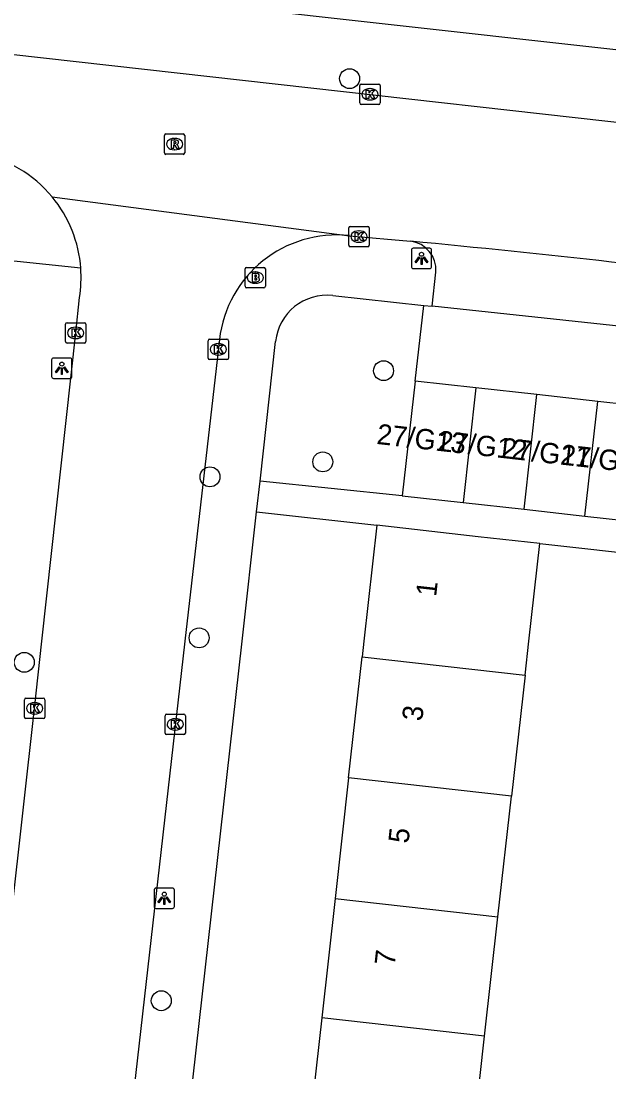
# Model space of a CAD drawing. Extents: x 162026 to 163499, y 387297 to 388169.
# Drawn here: x 162681.4 to 162710.3, y 387728.8 to 387780.4 of the extents above; entities that cross this region are included whole.
import ezdxf

# ---------------------------------------------------------------- set-up
doc = ezdxf.new("R2010")
doc.units = 0
for name, color, linetype in [('IMGEO_Boom', 7, 'Continuous'), ('IMGEO_Brandkraan', 7, 'Continuous'), ('IMGEO_Kolk', 7, 'Continuous'), ('IMGEO_Lichtpunt', 7, 'Continuous'), ('IMGEO_Pand', 7, 'Continuous'), ('IMGEO_Pand_nummerreeks', 7, 'Continuous'), ('IMGEO_Rijbaan_lokaal_open', 7, 'Continuous'), ('IMGEO_Rioolput', 7, 'Continuous'), ('IMGEO_Voetpad_open', 7, 'Continuous')]:
    doc.layers.add(name, color=color, linetype=linetype)

msp = doc.modelspace()

# ---------------------------------------------------------------- linework, layer by layer
at = {"layer": 'IMGEO_Boom'}
for centre in [(162697.559, 387777.615), (162699.228, 387763.276), (162696.242, 387758.798), (162690.703, 387758.064), (162690.17, 387750.158), (162681.583, 387748.956), (162688.312, 387732.342)]:
    msp.add_circle(centre, 0.489, dxfattribs=at)
at = {"layer": 'IMGEO_Brandkraan'}
for p, q in [((162692.426, 387767.42), (162692.426, 387768.272)), ((162692.501, 387768.346), (162693.353, 387768.346)), ((162692.914, 387768.126), (162692.939, 387768.126)), ((162693.427, 387768.272), (162693.427, 387767.42)), ((162692.937, 387767.566), (162692.912, 387767.566)), ((162693.353, 387767.346), (162692.501, 387767.346))]:
    msp.add_line(p, q, dxfattribs=at)
for points in [[(162692.426, 387767.42), (162692.426, 387768.272)], [(162692.501, 387768.346), (162693.353, 387768.346)], [(162692.774, 387768.046), (162692.774, 387767.646), (162692.987, 387767.646)], [(162693.005, 387768.046), (162692.774, 387768.046)], [(162692.953, 387767.965), (162692.899, 387767.965), (162692.899, 387767.889)], [(162693.427, 387768.272), (162693.427, 387767.42)], [(162692.899, 387767.889), (162692.952, 387767.889)], [(162692.961, 387767.813), (162692.899, 387767.813), (162692.899, 387767.732)], [(162692.899, 387767.732), (162692.961, 387767.732)], [(162693.353, 387767.346), (162692.501, 387767.346)]]:
    msp.add_lwpolyline(points, dxfattribs=at)
for centre, radius, start, end in [((162692.503, 387768.27), 0.0765, 91.552, 178.448), ((162692.503, 387768.27), 0.0765, 91.552, 178.448), ((162692.954, 387767.927), 0.0379, 267.8285, 90.9355), ((162693.009, 387767.901), 0.145, 59.4692, 91.5367), ((162693.034, 387767.948), 0.0922, 285.5137, 58.1501), ((162693.351, 387768.27), 0.0765, 1.552, 88.448), ((162693.351, 387768.27), 0.0765, 1.552, 88.448), ((162692.503, 387767.422), 0.0765, 181.552, 268.448), ((162692.503, 387767.422), 0.0765, 181.552, 268.448), ((162692.962, 387767.772), 0.0404, 269.8759, 90.5077), ((162692.993, 387767.897), 0.251, 268.6676, 293.5347), ((162693.039, 387767.756), 0.105, 301.3115, 78.989), ((162693.351, 387767.422), 0.0765, 271.552, 358.448), ((162693.351, 387767.422), 0.0765, 271.552, 358.448)]:
    msp.add_arc(centre, radius, start, end, dxfattribs=at)
for centre, major_axis, ratio, start_param, end_param in [((162692.913, 387767.846), (-0.387, 0.002), 0.722429, 4.712389, 7.853982), ((162692.938, 387767.846), (-0.39, 0.002), 0.717154, 1.570796, 4.712389)]:
    msp.add_ellipse(centre, major_axis=major_axis, ratio=ratio, start_param=start_param, end_param=end_param, dxfattribs=at)
at = {"layer": 'IMGEO_Kolk'}
for p, q in [((162698.06, 387776.42), (162698.06, 387777.272)), ((162698.135, 387777.346), (162698.987, 387777.346)), ((162699.061, 387777.272), (162699.061, 387776.42)), ((162698.548, 387777.126), (162698.573, 387777.126)), ((162698.987, 387776.346), (162698.135, 387776.346)), ((162698.571, 387776.566), (162698.546, 387776.566)), ((162697.52, 387769.436), (162697.52, 387770.288)), ((162697.595, 387770.362), (162698.447, 387770.362)), ((162698.008, 387770.142), (162698.033, 387770.142)), ((162698.521, 387770.288), (162698.521, 387769.436)), ((162698.031, 387769.582), (162698.006, 387769.582)), ((162698.447, 387769.362), (162697.595, 387769.362)), ((162683.61, 387764.706), (162683.61, 387765.558)), ((162683.685, 387765.632), (162684.537, 387765.632)), ((162684.098, 387765.412), (162684.123, 387765.412)), ((162684.611, 387765.558), (162684.611, 387764.706)), ((162684.121, 387764.852), (162684.096, 387764.852)), ((162684.537, 387764.632), (162683.685, 387764.632)), ((162690.612, 387763.897), (162690.612, 387764.749)), ((162690.687, 387764.823), (162691.539, 387764.823)), ((162691.1, 387764.603), (162691.125, 387764.603)), ((162691.613, 387764.749), (162691.613, 387763.897)), ((162691.539, 387763.823), (162690.687, 387763.823)), ((162691.123, 387764.043), (162691.098, 387764.043)), ((162681.591, 387746.27), (162681.591, 387747.122)), ((162681.666, 387747.196), (162682.518, 387747.196)), ((162682.079, 387746.976), (162682.104, 387746.976)), ((162682.592, 387747.122), (162682.592, 387746.27)), ((162682.102, 387746.416), (162682.077, 387746.416)), ((162688.496, 387745.484), (162688.496, 387746.336)), ((162688.571, 387746.41), (162689.423, 387746.41)), ((162689.497, 387746.336), (162689.497, 387745.484)), ((162682.518, 387746.196), (162681.666, 387746.196)), ((162688.984, 387746.19), (162689.009, 387746.19)), ((162689.423, 387745.41), (162688.571, 387745.41)), ((162689.007, 387745.63), (162688.982, 387745.63))]:
    msp.add_line(p, q, dxfattribs=at)
for points in [[(162698.06, 387776.42), (162698.06, 387777.272)], [(162698.135, 387777.346), (162698.987, 387777.346)], [(162699.061, 387777.272), (162699.061, 387776.42)], [(162698.381, 387777.046), (162698.504, 387777.046), (162698.504, 387776.895), (162698.634, 387777.046), (162698.798, 387777.046), (162698.652, 387776.895), (162698.805, 387776.646), (162698.653, 387776.646), (162698.568, 387776.81), (162698.504, 387776.743), (162698.504, 387776.646), (162698.381, 387776.646), (162698.381, 387777.046)], [(162698.987, 387776.346), (162698.135, 387776.346)], [(162697.52, 387769.436), (162697.52, 387770.288)], [(162697.595, 387770.362), (162698.447, 387770.362)], [(162697.841, 387770.062), (162697.964, 387770.062), (162697.964, 387769.911), (162698.094, 387770.062), (162698.258, 387770.062), (162698.112, 387769.911), (162698.265, 387769.662), (162698.113, 387769.662), (162698.028, 387769.826), (162697.964, 387769.759), (162697.964, 387769.662), (162697.841, 387769.662), (162697.841, 387770.062)], [(162698.521, 387770.288), (162698.521, 387769.436)], [(162698.447, 387769.362), (162697.595, 387769.362)], [(162683.61, 387764.706), (162683.61, 387765.558)], [(162683.685, 387765.632), (162684.537, 387765.632)], [(162684.611, 387765.558), (162684.611, 387764.706)], [(162683.931, 387765.332), (162684.054, 387765.332), (162684.054, 387765.181), (162684.184, 387765.332), (162684.348, 387765.332), (162684.202, 387765.181), (162684.355, 387764.932), (162684.203, 387764.932), (162684.118, 387765.096), (162684.054, 387765.029), (162684.054, 387764.932), (162683.931, 387764.932), (162683.931, 387765.332)], [(162684.537, 387764.632), (162683.685, 387764.632)], [(162690.612, 387763.897), (162690.612, 387764.749)], [(162690.687, 387764.823), (162691.539, 387764.823)], [(162690.933, 387764.523), (162691.056, 387764.523), (162691.056, 387764.372), (162691.186, 387764.523), (162691.35, 387764.523), (162691.204, 387764.372), (162691.357, 387764.123), (162691.205, 387764.123), (162691.12, 387764.287), (162691.056, 387764.22), (162691.056, 387764.123), (162690.933, 387764.123), (162690.933, 387764.523)], [(162691.613, 387764.749), (162691.613, 387763.897)], [(162691.539, 387763.823), (162690.687, 387763.823)], [(162681.591, 387746.27), (162681.591, 387747.122)], [(162681.666, 387747.196), (162682.518, 387747.196)], [(162681.912, 387746.896), (162682.035, 387746.896), (162682.035, 387746.745), (162682.165, 387746.896), (162682.329, 387746.896), (162682.183, 387746.745), (162682.336, 387746.496), (162682.184, 387746.496), (162682.099, 387746.66), (162682.035, 387746.593), (162682.035, 387746.496), (162681.912, 387746.496), (162681.912, 387746.896)], [(162682.592, 387747.122), (162682.592, 387746.27)], [(162688.496, 387745.484), (162688.496, 387746.336)], [(162688.571, 387746.41), (162689.423, 387746.41)], [(162689.497, 387746.336), (162689.497, 387745.484)], [(162682.518, 387746.196), (162681.666, 387746.196)], [(162688.817, 387746.11), (162688.94, 387746.11), (162688.94, 387745.959), (162689.07, 387746.11), (162689.234, 387746.11), (162689.088, 387745.959), (162689.241, 387745.71), (162689.089, 387745.71), (162689.004, 387745.874), (162688.94, 387745.807), (162688.94, 387745.71), (162688.817, 387745.71), (162688.817, 387746.11)], [(162689.423, 387745.41), (162688.571, 387745.41)]]:
    msp.add_lwpolyline(points, dxfattribs=at)
for centre, start, end in [((162698.137, 387777.27), 91.552, 178.448), ((162698.137, 387777.27), 91.552, 178.448), ((162698.985, 387777.27), 1.552, 88.448), ((162698.985, 387777.27), 1.552, 88.448), ((162698.137, 387776.422), 181.552, 268.448), ((162698.137, 387776.422), 181.552, 268.448), ((162698.985, 387776.422), 271.552, 358.448), ((162698.985, 387776.422), 271.552, 358.448), ((162697.597, 387770.286), 91.552, 178.448), ((162697.597, 387770.286), 91.552, 178.448), ((162698.445, 387770.286), 1.552, 88.448), ((162698.445, 387770.286), 1.552, 88.448), ((162697.597, 387769.438), 181.552, 268.448), ((162697.597, 387769.438), 181.552, 268.448), ((162698.445, 387769.438), 271.552, 358.448), ((162698.445, 387769.438), 271.552, 358.448), ((162683.687, 387765.556), 91.552, 178.448), ((162683.687, 387765.556), 91.552, 178.448), ((162684.535, 387765.556), 1.552, 88.448), ((162684.535, 387765.556), 1.552, 88.448), ((162683.687, 387764.708), 181.552, 268.448), ((162683.687, 387764.708), 181.552, 268.448), ((162684.535, 387764.708), 271.552, 358.448), ((162684.535, 387764.708), 271.552, 358.448), ((162690.689, 387764.747), 91.552, 178.448), ((162690.689, 387764.747), 91.552, 178.448), ((162691.537, 387764.747), 1.552, 88.448), ((162691.537, 387764.747), 1.552, 88.448), ((162690.689, 387763.899), 181.552, 268.448), ((162690.689, 387763.899), 181.552, 268.448), ((162691.537, 387763.899), 271.552, 358.448), ((162691.537, 387763.899), 271.552, 358.448), ((162681.668, 387747.12), 91.552, 178.448), ((162681.668, 387747.12), 91.552, 178.448), ((162682.516, 387747.12), 1.552, 88.448), ((162682.516, 387747.12), 1.552, 88.448), ((162681.668, 387746.272), 181.552, 268.448), ((162681.668, 387746.272), 181.552, 268.448), ((162682.516, 387746.272), 271.552, 358.448), ((162682.516, 387746.272), 271.552, 358.448), ((162688.573, 387746.334), 91.552, 178.448), ((162688.573, 387746.334), 91.552, 178.448), ((162689.421, 387746.334), 1.552, 88.448), ((162689.421, 387746.334), 1.552, 88.448), ((162688.573, 387745.486), 181.552, 268.448), ((162688.573, 387745.486), 181.552, 268.448), ((162689.421, 387745.486), 271.552, 358.448), ((162689.421, 387745.486), 271.552, 358.448)]:
    msp.add_arc(centre, 0.0765, start, end, dxfattribs=at)
for centre, major_axis, ratio, start_param, end_param in [((162698.547, 387776.846), (-0.387, 0.002), 0.722429, 4.712389, 7.853982), ((162698.572, 387776.846), (-0.39, 0.002), 0.717154, 1.570796, 4.712389), ((162698.007, 387769.862), (-0.387, 0.002), 0.722429, 4.712389, 7.853982), ((162698.032, 387769.862), (-0.39, 0.002), 0.717154, 1.570796, 4.712389), ((162684.097, 387765.132), (-0.387, 0.002), 0.722429, 4.712389, 7.853982), ((162684.122, 387765.132), (-0.39, 0.002), 0.717154, 1.570796, 4.712389), ((162691.099, 387764.323), (-0.387, 0.002), 0.722429, 4.712389, 7.853982), ((162691.124, 387764.323), (-0.39, 0.002), 0.717154, 1.570796, 4.712389), ((162682.078, 387746.696), (-0.387, 0.002), 0.722429, 4.712389, 7.853982), ((162682.103, 387746.696), (-0.39, 0.002), 0.717154, 1.570796, 4.712389), ((162688.983, 387745.91), (-0.387, 0.002), 0.722429, 4.712389, 7.853982), ((162689.008, 387745.91), (-0.39, 0.002), 0.717154, 1.570796, 4.712389)]:
    msp.add_ellipse(centre, major_axis=major_axis, ratio=ratio, start_param=start_param, end_param=end_param, dxfattribs=at)
at = {"layer": 'IMGEO_Lichtpunt'}
for p, q in [((162700.592, 387769.195), (162700.592, 387768.388)), ((162700.592, 387769.195), (162700.592, 387768.388)), ((162701.494, 387769.29), (162700.686, 387769.29)), ((162701.494, 387769.29), (162700.686, 387769.29)), ((162701.588, 387768.388), (162701.588, 387769.195)), ((162701.588, 387768.388), (162701.588, 387769.195)), ((162700.686, 387768.294), (162701.494, 387768.294)), ((162700.686, 387768.294), (162701.494, 387768.294)), ((162682.928, 387763.801), (162682.928, 387762.994)), ((162682.928, 387763.801), (162682.928, 387762.994)), ((162683.83, 387763.896), (162683.022, 387763.896)), ((162683.83, 387763.896), (162683.022, 387763.896)), ((162683.924, 387762.994), (162683.924, 387763.801)), ((162683.924, 387762.994), (162683.924, 387763.801)), ((162683.022, 387762.9), (162683.83, 387762.9)), ((162683.022, 387762.9), (162683.83, 387762.9)), ((162687.961, 387737.774), (162687.961, 387736.967)), ((162687.961, 387737.774), (162687.961, 387736.967)), ((162688.863, 387737.869), (162688.055, 387737.869)), ((162688.863, 387737.869), (162688.055, 387737.869)), ((162688.957, 387736.967), (162688.957, 387737.774)), ((162688.957, 387736.967), (162688.957, 387737.774)), ((162688.055, 387736.873), (162688.863, 387736.873)), ((162688.055, 387736.873), (162688.863, 387736.873))]:
    msp.add_line(p, q, dxfattribs=at)
for points in [[(162700.966, 387768.859), (162701.005, 387768.831), (162700.817, 387768.569), (162700.779, 387768.596), (162700.966, 387768.859)], [(162701.068, 387768.811), (162701.115, 387768.811), (162701.115, 387768.489), (162701.068, 387768.489), (162701.068, 387768.811)], [(162701.178, 387768.831), (162701.216, 387768.858), (162701.403, 387768.596), (162701.364, 387768.568), (162701.178, 387768.831)], [(162683.302, 387763.465), (162683.341, 387763.437), (162683.153, 387763.175), (162683.115, 387763.202), (162683.302, 387763.465)], [(162683.404, 387763.417), (162683.451, 387763.417), (162683.451, 387763.095), (162683.404, 387763.095), (162683.404, 387763.417)], [(162683.514, 387763.437), (162683.552, 387763.464), (162683.739, 387763.202), (162683.7, 387763.174), (162683.514, 387763.437)], [(162688.335, 387737.438), (162688.374, 387737.41), (162688.186, 387737.148), (162688.148, 387737.175), (162688.335, 387737.438)], [(162688.437, 387737.39), (162688.484, 387737.39), (162688.484, 387737.068), (162688.437, 387737.068), (162688.437, 387737.39)], [(162688.547, 387737.41), (162688.585, 387737.437), (162688.772, 387737.175), (162688.733, 387737.147), (162688.547, 387737.41)]]:
    msp.add_lwpolyline(points, dxfattribs=at)
for centre in [(162701.091, 387768.993), (162683.427, 387763.599), (162688.46, 387737.572)]:
    msp.add_circle(centre, 0.0994, dxfattribs=at)
for centre, start, end in [((162700.686, 387769.195), 90, 180), ((162700.686, 387769.195), 90, 180), ((162701.494, 387769.195), 0, 90), ((162701.494, 387769.195), 0, 90), ((162700.686, 387768.388), 180, 270), ((162700.686, 387768.388), 180, 270), ((162701.494, 387768.388), 270, 0), ((162701.494, 387768.388), 270, 360), ((162683.022, 387763.801), 90, 180), ((162683.022, 387763.801), 90, 180), ((162683.83, 387763.801), 0, 90), ((162683.83, 387763.801), 0, 90), ((162683.022, 387762.994), 180, 270), ((162683.022, 387762.994), 180, 270), ((162683.83, 387762.994), 270, 0), ((162683.83, 387762.994), 270, 360), ((162688.055, 387737.774), 90, 180), ((162688.055, 387737.774), 90, 180), ((162688.863, 387737.774), 0, 90), ((162688.863, 387737.774), 0, 90), ((162688.055, 387736.967), 180, 270), ((162688.055, 387736.967), 180, 270), ((162688.863, 387736.967), 270, 0), ((162688.863, 387736.967), 270, 360)]:
    msp.add_arc(centre, 0.0946, start, end, dxfattribs=at)
at = {"layer": 'IMGEO_Pand'}
for points in [[(162700.776, 387762.766), (162700.148, 387757.139)], [(162703.765, 387762.433), (162700.776, 387762.766)], [(162703.765, 387762.433), (162703.138, 387756.806)], [(162706.754, 387762.1), (162703.765, 387762.433)], [(162706.126, 387756.472), (162706.754, 387762.1)], [(162709.743, 387761.766), (162706.754, 387762.1)], [(162709.115, 387756.139), (162709.743, 387761.766)], [(162712.732, 387761.433), (162709.743, 387761.766)], [(162700.148, 387757.139), (162703.138, 387756.806)], [(162703.138, 387756.806), (162706.126, 387756.472)], [(162706.126, 387756.472), (162709.115, 387756.139)], [(162709.115, 387756.139), (162712.104, 387755.806)], [(162698.903, 387755.684), (162698.265, 387750), (162698.178, 387749.226)], [(162706.903, 387754.786), (162703.872, 387755.126), (162698.903, 387755.684)], [(162706.178, 387748.328), (162706.366, 387750), (162706.903, 387754.786)], [(162697.512, 387743.289), (162698.178, 387749.226)], [(162698.178, 387749.226), (162706.178, 387748.328)], [(162706.178, 387748.328), (162705.512, 387742.391)], [(162697.512, 387743.289), (162696.846, 387737.354)], [(162705.512, 387742.391), (162697.512, 387743.289)], [(162704.846, 387736.456), (162705.512, 387742.391)], [(162696.846, 387737.354), (162696.189, 387731.502)], [(162696.846, 387737.354), (162704.846, 387736.456)], [(162704.189, 387730.604), (162704.846, 387736.456)], [(162696.189, 387731.502), (162695.505, 387725.405)], [(162704.189, 387730.604), (162696.189, 387731.502)], [(162703.505, 387724.507), (162704.189, 387730.604)]]:
    msp.add_lwpolyline(points, dxfattribs=at)
at = {"layer": 'IMGEO_Rijbaan_lokaal_open'}
for points in [[(162672.732, 387779.736), (162733.146, 387772.952), (162748.592, 387771.451), (162761.4, 387770.57), (162786.33, 387769.869)], [(162682.953, 387771.811), (162697.548, 387769.905)], [(162697.548, 387769.905), (162700.545, 387769.632)], [(162675.05, 387684.001), (162679.798, 387726.275), (162682.092, 387746.696), (162682.454, 387750), (162684.111, 387765.132), (162684.295, 387766.869)], [(162691.166, 387764.8), (162689.466, 387750), (162682.076, 387684.879)]]:
    msp.add_lwpolyline(points, dxfattribs=at)
for centre, radius, start, end in [((162678.181, 387767.853), 6.2, 39.6738, 79.1496), ((162678.17, 387767.857), 6.206, 4.1156, 39.5829), ((162696.927, 387764.14), 5.799, 83.8525, 173.4605), ((162649.289, 387224.909), 547.129, 82.54472, 84.62452), ((162678.16, 387767.865), 6.215, 350.7758, 4.0299)]:
    msp.add_arc(centre, radius, start, end, dxfattribs=at)
at = {"layer": 'IMGEO_Rioolput'}
for p, q in [((162688.464, 387773.973), (162688.464, 387774.825)), ((162688.539, 387774.899), (162689.391, 387774.899)), ((162688.952, 387774.679), (162688.977, 387774.679)), ((162689.465, 387774.825), (162689.465, 387773.973)), ((162688.975, 387774.119), (162688.95, 387774.119)), ((162689.391, 387773.899), (162688.539, 387773.899))]:
    msp.add_line(p, q, dxfattribs=at)
for points in [[(162688.464, 387773.973), (162688.464, 387774.825)], [(162688.539, 387774.899), (162689.391, 387774.899)], [(162689.465, 387774.825), (162689.465, 387773.973)], [(162689.053, 387774.597), (162688.801, 387774.599), (162688.801, 387774.199)], [(162688.801, 387774.199), (162688.925, 387774.199), (162688.925, 387774.361), (162688.936, 387774.361)], [(162688.979, 387774.518), (162688.925, 387774.518), (162688.925, 387774.437)], [(162688.925, 387774.437), (162688.977, 387774.437)], [(162688.983, 387774.332), (162689.054, 387774.199), (162689.194, 387774.199), (162689.129, 387774.325)], [(162689.391, 387773.899), (162688.539, 387773.899)]]:
    msp.add_lwpolyline(points, dxfattribs=at)
for centre, radius, start, end in [((162688.541, 387774.823), 0.0765, 91.552, 178.448), ((162688.541, 387774.823), 0.0765, 91.552, 178.448), ((162689.389, 387774.823), 0.0765, 1.552, 88.448), ((162689.389, 387774.823), 0.0765, 1.552, 88.448), ((162688.935, 387774.308), 0.0533, 26.0293, 88.6989), ((162688.961, 387774.626), 0.19, 274.7715, 282.9687), ((162688.985, 387774.422), 0.0964, 77.0061, 93.1865), ((162688.999, 387774.479), 0.0378, 276.6634, 79.6772), ((162689.052, 387774.487), 0.109, 350.3612, 89.416), ((162689.05, 387774.487), 0.112, 277.5842, 350.9817), ((162689.034, 387774.272), 0.108, 29.5134, 73.7905), ((162688.541, 387773.975), 0.0765, 181.552, 268.448), ((162688.541, 387773.975), 0.0765, 181.552, 268.448), ((162689.389, 387773.975), 0.0765, 271.552, 358.448), ((162689.389, 387773.975), 0.0765, 271.552, 358.448)]:
    msp.add_arc(centre, radius, start, end, dxfattribs=at)
for centre, major_axis, ratio, start_param, end_param in [((162688.951, 387774.399), (-0.387, 0.002), 0.722429, 4.712389, 7.853982), ((162688.976, 387774.399), (-0.39, 0.002), 0.717154, 1.570796, 4.712389)]:
    msp.add_ellipse(centre, major_axis=major_axis, ratio=ratio, start_param=start_param, end_param=end_param, dxfattribs=at)
at = {"layer": 'IMGEO_Voetpad_open'}
for points in [[(162744.889, 387775.223), (162673.124, 387783.227)], [(162684.36, 387768.302), (162679.499, 387768.811)], [(162701.62, 387766.437), (162701.8, 387768.121)], [(162696.729, 387766.968), (162701.207, 387766.481)], [(162700.776, 387762.766), (162701.207, 387766.481)], [(162701.207, 387766.481), (162701.62, 387766.437)], [(162740.101, 387762.323), (162701.62, 387766.437)], [(162693.164, 387757.853), (162693.924, 387764.714)], [(162692.995, 387756.348), (162693.164, 387757.853)], [(162700.148, 387757.139), (162693.164, 387757.853)], [(162709.705, 387678.733), (162692.691, 387680.771), (162684.608, 387681.74), (162692.281, 387750), (162692.995, 387756.348)], [(162692.995, 387756.348), (162698.903, 387755.684)], [(162706.903, 387754.786), (162718.503, 387753.49), (162718.385, 387752.438)]]:
    msp.add_lwpolyline(points, dxfattribs=at)
for centre, radius, start, end in [((162700.379, 387768.217), 1.424, 356.1248, 83.2996), ((162696.454, 387764.438), 2.545, 83.7922, 173.7761)]:
    msp.add_arc(centre, radius, start, end, dxfattribs=at)

# ---------------------------------------------------------------- texts
at = {"layer": 'IMGEO_Pand_nummerreeks'}
for s, rotation, p in [('27/G13', 353.6095, (162698.858, 387759.682)), ('27/G12', 353.6095, (162701.857, 387759.346)), ('27/G11', 353.6095, (162704.978, 387758.997)), ('27/G10', 353.6095, (162707.876, 387758.672)), ('1', 83.5977, (162701.808, 387752.156)), ('3', 83.5977, (162701.122, 387746.04)), ('5', 83.5977, (162700.448, 387740.037)), ('7', 83.5977, (162699.774, 387734.034))]:
    msp.add_text(s, height=1, rotation=rotation, dxfattribs=at).set_placement(p)

doc.saveas('drawing.dxf')
